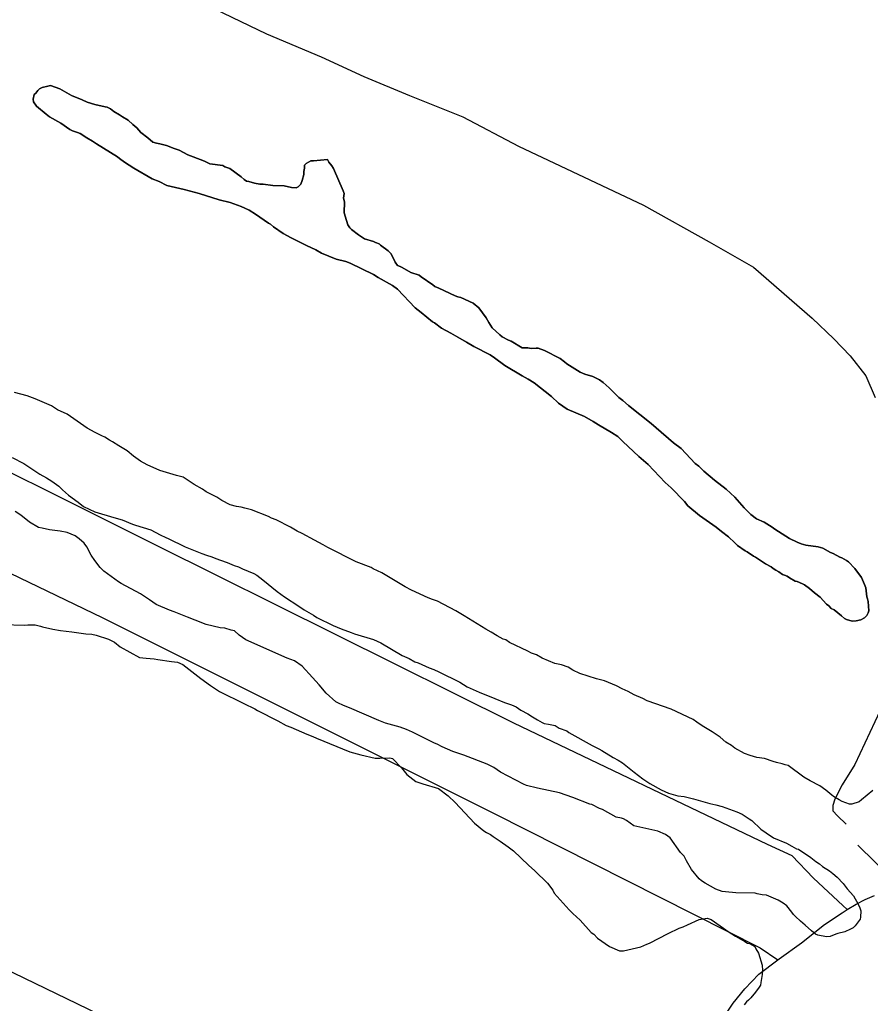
# Model space of a CAD drawing. Extents: x 3683402 to 3721514, y 487807 to 513565.
# Drawn here: x 3717663 to 3718557, y 497942 to 498975 of the extents above; entities that cross this region are included whole.
import ezdxf

# ---------------------------------------------------------------- set-up
doc = ezdxf.new("R2010")
doc.units = 0
doc.layers.add('V-SITE-VEGE', color=7, linetype='Continuous')
doc.layers.add('V-TOPO-SHOR', color=7, linetype='Continuous')

msp = doc.modelspace()

# ---------------------------------------------------------------- linework, layer by layer
at = {"layer": 'V-SITE-VEGE'}
for points in [[(3717726.6, 498855.1), (3717723.9, 498856.3), (3717718.5, 498858), (3717715.8, 498859.2), (3717706.2, 498866), (3717694.4, 498872.8), (3717690.7, 498875.6), (3717680.6, 498884), (3717677.4, 498888.4), (3717677, 498891.2), (3717678.2, 498896), (3717679.9, 498897.6), (3717682.1, 498900.3), (3717683.8, 498901.9), (3717686.5, 498903.4), (3717692.5, 498904.9), (3717695.3, 498905.4), (3717705, 498901.9), (3717707.7, 498900.7), (3717717.3, 498895), (3717728.6, 498890.4), (3717734, 498888.1), (3717742.1, 498885.7), (3717752.9, 498883.3), (3717755, 498882.7), (3717758.3, 498880.9), (3717762, 498878.1), (3717767.9, 498874.7), (3717771.1, 498872.5), (3717777, 498869), (3717781.8, 498864.6), (3717786, 498861.2), (3717790.2, 498856.2), (3717797.7, 498850.6), (3717803, 498846.1), (3717806.8, 498844.9), (3717810.1, 498844.3), (3717817.1, 498842.5), (3717825.2, 498839.5), (3717830.6, 498837.8), (3717839.7, 498832.6), (3717855.3, 498826.8), (3717858, 498825.7), (3717862.8, 498823.4), (3717876.4, 498821.4), (3717878.5, 498820.2), (3717883.9, 498818.5), (3717895.6, 498809.5), (3717898.8, 498806.7), (3717901.5, 498805), (3717903.7, 498804.9), (3717909.6, 498803.1), (3717915.5, 498801.9), (3717918.8, 498801.8), (3717929.1, 498800.5), (3717941, 498800.2), (3717948.6, 498798.3), (3717953.5, 498798.2), (3717955.7, 498799.2), (3717958.5, 498801.9), (3717959.7, 498805.7), (3717961.5, 498812.1), (3717961.6, 498815.4), (3717962.2, 498818.6), (3717962.3, 498821.9), (3717963.9, 498823.5), (3717968.9, 498826.6), (3717971.6, 498826.6), (3717986.3, 498827.8), (3717987.9, 498825.1), (3717991.1, 498821.2), (3717992.6, 498818.4)], [(3717858, 498825.7), (3717855.3, 498826.8), (3717839.7, 498832.6), (3717830.6, 498837.8), (3717825.2, 498839.5), (3717817.1, 498842.5), (3717810.1, 498844.3), (3717806.8, 498844.9), (3717803, 498846.1), (3717797.7, 498850.6), (3717790.2, 498856.2), (3717786, 498861.2), (3717781.8, 498864.6), (3717777, 498869), (3717771.1, 498872.5), (3717767.9, 498874.7), (3717762, 498878.1), (3717758.3, 498880.9), (3717755, 498882.7), (3717752.9, 498883.3), (3717742.1, 498885.7), (3717734, 498888.1), (3717728.6, 498890.4), (3717717.3, 498895), (3717707.7, 498900.7), (3717705, 498901.9), (3717695.3, 498905.4), (3717692.5, 498904.9), (3717686.5, 498903.4), (3717683.8, 498901.9), (3717682.1, 498900.3), (3717679.9, 498897.6), (3717678.2, 498896), (3717677, 498891.2), (3717677.4, 498888.4), (3717680.6, 498884), (3717690.7, 498875.6), (3717694.4, 498872.8), (3717706.2, 498866), (3717715.8, 498859.2), (3717718.5, 498858), (3717723.9, 498856.3), (3717726.6, 498855.1), (3717733.6, 498850.6), (3717739.5, 498847.2), (3717743.7, 498844.3), (3717765.7, 498830.7), (3717767.8, 498829), (3717773.1, 498825.1), (3717782.8, 498818.9), (3717802.1, 498807.5), (3717809.6, 498804.6), (3717817.6, 498800.6), (3717836, 498796.3), (3717851.7, 498792.1), (3717872.7, 498785.6), (3717884.1, 498782.6), (3717895.9, 498778.5), (3717899.7, 498776.7), (3717904, 498774.5), (3717910.9, 498770.5), (3717924.3, 498760.9), (3717926.4, 498759.8), (3717929.6, 498757), (3717939.8, 498750.2), (3717948.4, 498745.6), (3717964.5, 498737.6), (3717974.1, 498733), (3717980, 498729.6), (3717995.6, 498723.2), (3718005.9, 498720.8), (3718010.2, 498719)], [(3718542.1, 498343.3), (3718537.7, 498342.9), (3718531.8, 498344.7), (3718529.7, 498345.8), (3718526.5, 498348.6), (3718519, 498354.8), (3718515.8, 498356.5), (3718513.2, 498359.3), (3718511, 498361), (3718504.1, 498368.2), (3718498.3, 498372.7), (3718493, 498377.2), (3718487.6, 498381.2), (3718485.5, 498382.3), (3718480.1, 498384.6), (3718477.9, 498385.2), (3718472, 498388.6), (3718469.4, 498390.3), (3718466.7, 498391.5), (3718464.5, 498392.1), (3718460.8, 498394.9), (3718457.6, 498396.6), (3718454.9, 498398.3), (3718452.8, 498400), (3718446.9, 498403.4), (3718436.2, 498410.2), (3718434, 498411.3), (3718427.6, 498415.8), (3718425.5, 498417), (3718417.5, 498422.6), (3718412.7, 498427.1), (3718409.5, 498429.9), (3718407.9, 498431.6), (3718400.4, 498437.2), (3718395.1, 498441.7), (3718377.5, 498454.1), (3718365.2, 498464.2), (3718361.5, 498468.6), (3718347.8, 498483.1), (3718341.4, 498488.7), (3718323.4, 498507.7), (3718313.8, 498516.1), (3718296.8, 498531.7), (3718291.5, 498536.8), (3718285.1, 498541.3), (3718271.2, 498549.2), (3718265.8, 498552.6), (3718256.7, 498557.8), (3718238.4, 498565.8), (3718229.4, 498572.1), (3718221.9, 498578.8), (3718203.8, 498593.4), (3718197.4, 498597.3), (3718190.9, 498600.8), (3718172.7, 498611.6), (3718162.1, 498619.4), (3718157.3, 498622.8), (3718140.1, 498631.4), (3718132.6, 498636), (3718123.5, 498641.1), (3718118.6, 498643.9), (3718116, 498645.6), (3718106.3, 498650.8), (3718098.8, 498656.4), (3718096.7, 498657.5), (3718085, 498667.1), (3718078.6, 498672.1), (3718060.1, 498691.6), (3718054.7, 498695.6), (3718039.7, 498704.1), (3718034.9, 498707), (3718010.2, 498719), (3718005.9, 498720.8), (3717995.6, 498723.2), (3717980, 498729.6), (3717974.1, 498733), (3717964.5, 498737.6), (3717948.4, 498745.6), (3717939.8, 498750.2), (3717929.6, 498757), (3717926.4, 498759.8), (3717924.3, 498760.9), (3717910.9, 498770.5), (3717904, 498774.5), (3717899.7, 498776.7), (3717895.9, 498778.5), (3717884.1, 498782.6), (3717872.7, 498785.6), (3717851.7, 498792.1), (3717836, 498796.3), (3717817.6, 498800.6), (3717809.6, 498804.6), (3717802.1, 498807.5), (3717782.8, 498818.9), (3717773.1, 498825.1), (3717767.8, 498829), (3717765.7, 498830.7), (3717743.7, 498844.3), (3717739.5, 498847.2), (3717733.6, 498850.6), (3717726.6, 498855.1)], [(3718437.2, 498450.4), (3718431.3, 498454.9), (3718424.4, 498462.1), (3718414.4, 498473.3), (3718405.4, 498481.7), (3718393.1, 498491.2), (3718381.9, 498500.7), (3718376.6, 498505.8), (3718372.9, 498508.6), (3718358.1, 498524.2), (3718350.1, 498530.4), (3718332, 498546.1), (3718326.7, 498550.5), (3718302.7, 498569.6), (3718296.8, 498574.7), (3718292.6, 498578), (3718284.1, 498586.4), (3718282.5, 498588.1), (3718276.1, 498593.7), (3718272.4, 498596.5), (3718265.4, 498599.9), (3718256.8, 498602.3), (3718251.9, 498604.6), (3718238, 498613.2), (3718235.4, 498615.4), (3718231.1, 498618.8), (3718214.5, 498627.3), (3718208, 498629.7), (3718205.8, 498629.7), (3718200.4, 498629.3), (3718197.1, 498630), (3718191.1, 498630.1), (3718179.4, 498636.9), (3718176.7, 498638.1), (3718170.2, 498641.5), (3718167.6, 498643.8), (3718159.6, 498651), (3718155.9, 498656.6), (3718153.3, 498661.5), (3718145.5, 498672.1), (3718139.6, 498677.1), (3718126.7, 498682.9), (3718123.5, 498683.5), (3718120.8, 498684.7), (3718103.6, 498692.7), (3718099.3, 498694.4), (3718097.1, 498696.1), (3718084.9, 498704.6), (3718082.7, 498706.3), (3718074.1, 498709.2), (3718065, 498714.3), (3718062.8, 498715.5), (3718060.2, 498716.6), (3718057.5, 498720), (3718053.4, 498728.8), (3718050.2, 498732.1), (3718042.2, 498737.8), (3718040.6, 498739.4), (3718036.8, 498740.6), (3718034.7, 498741.8), (3718025.5, 498744.7), (3718019.1, 498748.7), (3718011.6, 498754.3), (3718010.1, 498756), (3718008, 498759.3), (3718006.4, 498763.7), (3718003.9, 498771.9), (3718004.2, 498783.3), (3718003.2, 498787.1), (3718003.9, 498792), (3718002.9, 498794.8), (3717992.6, 498818.4), (3717991.1, 498821.2), (3717987.9, 498825.1), (3717986.3, 498827.8), (3717971.6, 498826.6), (3717968.9, 498826.6), (3717963.9, 498823.5), (3717962.3, 498821.9), (3717962.2, 498818.6), (3717961.6, 498815.4), (3717961.5, 498812.1), (3717959.7, 498805.7), (3717958.5, 498801.9), (3717955.7, 498799.2), (3717953.5, 498798.2), (3717948.6, 498798.3), (3717941, 498800.2), (3717929.1, 498800.5), (3717918.8, 498801.8), (3717915.5, 498801.9), (3717909.6, 498803.1), (3717903.7, 498804.9), (3717901.5, 498805), (3717898.8, 498806.7), (3717895.6, 498809.5), (3717883.9, 498818.5), (3717878.5, 498820.2), (3717876.4, 498821.4), (3717862.8, 498823.4), (3717858, 498825.7)], [(3717992.6, 498818.4), (3718002.9, 498794.8), (3718003.9, 498792), (3718003.2, 498787.1), (3718004.2, 498783.3), (3718003.9, 498771.9), (3718006.4, 498763.7), (3718008, 498759.3), (3718010.1, 498756), (3718011.6, 498754.3), (3718019.1, 498748.7), (3718025.5, 498744.7), (3718034.7, 498741.8), (3718036.8, 498740.6), (3718040.6, 498739.4), (3718042.2, 498737.8), (3718050.2, 498732.1), (3718053.4, 498728.8), (3718057.5, 498720), (3718060.2, 498716.6), (3718062.8, 498715.5), (3718065, 498714.3), (3718074.1, 498709.2), (3718082.7, 498706.3), (3718084.9, 498704.6), (3718097.1, 498696.1), (3718099.3, 498694.4), (3718103.6, 498692.7), (3718120.8, 498684.7), (3718123.5, 498683.5), (3718126.7, 498682.9), (3718139.6, 498677.1), (3718145.5, 498672.1), (3718153.3, 498661.5), (3718155.9, 498656.6), (3718159.6, 498651), (3718167.6, 498643.8), (3718170.2, 498641.5), (3718176.7, 498638.1), (3718179.4, 498636.9), (3718191.1, 498630.1), (3718197.1, 498630), (3718200.4, 498629.3), (3718205.8, 498629.7), (3718208, 498629.7), (3718214.5, 498627.3), (3718231.1, 498618.8), (3718235.4, 498615.4), (3718238, 498613.2), (3718251.9, 498604.6), (3718256.8, 498602.3), (3718265.4, 498599.9), (3718272.4, 498596.5), (3718276.1, 498593.7), (3718282.5, 498588.1), (3718284.1, 498586.4), (3718292.6, 498578), (3718296.8, 498574.7), (3718302.7, 498569.6), (3718326.7, 498550.5), (3718332, 498546.1), (3718350.1, 498530.4), (3718358.1, 498524.2), (3718372.9, 498508.6), (3718376.6, 498505.8), (3718381.9, 498500.7), (3718393.1, 498491.2), (3718405.4, 498481.7), (3718414.4, 498473.3), (3718424.4, 498462.1), (3718431.3, 498454.9), (3718437.2, 498450.4), (3718445.3, 498446.9), (3718453.8, 498441.8), (3718456.5, 498439.6), (3718472, 498429.9), (3718480.1, 498425.9), (3718484.4, 498424.2), (3718489.2, 498423), (3718502.2, 498421), (3718507.1, 498419.8), (3718515.1, 498415.2), (3718517.8, 498414.1), (3718524.8, 498410.1), (3718526.9, 498409.5), (3718531.8, 498406.7), (3718533.9, 498405.5), (3718540.8, 498398.3), (3718547.6, 498388.9), (3718549.7, 498383.9), (3718550.7, 498381.7), (3718552.2, 498377.9), (3718553.1, 498368.6), (3718554.1, 498366.4), (3718554.6, 498363.7), (3718555.4, 498353.9), (3718554.8, 498351.7), (3718553.1, 498349), (3718550.9, 498346.4), (3718547, 498344.3), (3718542.1, 498343.3)], [(3718010.2, 498719), (3718034.9, 498707), (3718039.7, 498704.1), (3718054.7, 498695.6), (3718060.1, 498691.6), (3718078.6, 498672.1), (3718085, 498667.1), (3718096.7, 498657.5), (3718098.8, 498656.4), (3718106.3, 498650.8), (3718116, 498645.6), (3718118.6, 498643.9), (3718123.5, 498641.1), (3718132.6, 498636), (3718140.1, 498631.4), (3718157.3, 498622.8), (3718162.1, 498619.4), (3718172.7, 498611.6), (3718190.9, 498600.8), (3718197.4, 498597.3), (3718203.8, 498593.4), (3718221.9, 498578.8), (3718229.4, 498572.1), (3718238.4, 498565.8), (3718256.7, 498557.8), (3718265.8, 498552.6), (3718271.2, 498549.2), (3718285.1, 498541.3), (3718291.5, 498536.8), (3718296.8, 498531.7), (3718313.8, 498516.1), (3718323.4, 498507.7), (3718341.4, 498488.7), (3718347.8, 498483.1), (3718361.5, 498468.6), (3718365.2, 498464.2), (3718377.5, 498454.1), (3718395.1, 498441.7), (3718400.4, 498437.2), (3718407.9, 498431.6), (3718409.5, 498429.9), (3718412.7, 498427.1), (3718417.5, 498422.6), (3718425.5, 498417), (3718427.6, 498415.8), (3718434, 498411.3), (3718436.2, 498410.2), (3718446.9, 498403.4), (3718452.8, 498400), (3718454.9, 498398.3), (3718457.6, 498396.6), (3718460.8, 498394.9), (3718464.5, 498392.1), (3718466.7, 498391.5), (3718469.4, 498390.3), (3718472, 498388.6), (3718477.9, 498385.2), (3718480.1, 498384.6), (3718485.5, 498382.3), (3718487.6, 498381.2), (3718493, 498377.2), (3718498.3, 498372.7), (3718504.1, 498368.2), (3718511, 498361), (3718513.2, 498359.3), (3718515.8, 498356.5), (3718519, 498354.8), (3718526.5, 498348.6), (3718529.7, 498345.8), (3718531.8, 498344.7), (3718537.7, 498342.9), (3718542.1, 498343.3), (3718547, 498344.3), (3718550.9, 498346.4), (3718553.1, 498349), (3718554.8, 498351.7), (3718555.4, 498353.9), (3718554.6, 498363.7), (3718554.1, 498366.4), (3718553.1, 498368.6), (3718552.2, 498377.9), (3718550.7, 498381.7), (3718549.7, 498383.9), (3718547.6, 498388.9), (3718540.8, 498398.3), (3718533.9, 498405.5), (3718531.8, 498406.7), (3718526.9, 498409.5), (3718524.8, 498410.1), (3718517.8, 498414.1), (3718515.1, 498415.2), (3718507.1, 498419.8), (3718502.2, 498421), (3718489.2, 498423), (3718484.4, 498424.2), (3718480.1, 498425.9), (3718472, 498429.9), (3718456.5, 498439.6), (3718453.8, 498441.8), (3718445.3, 498446.9), (3718437.2, 498450.4)], [(3718200.7, 498309.3), (3718197, 498311.6), (3718177.7, 498320.8), (3718173.9, 498323.6), (3718171.2, 498324.2), (3718164.8, 498327.6), (3718158.4, 498331.6), (3718153, 498334.5), (3718130, 498348.7), (3718121.4, 498353.8), (3718102.1, 498364), (3718096.7, 498365.8), (3718092.4, 498367.6), (3718074.7, 498375.6), (3718068.2, 498379), (3718043.6, 498393.8), (3718034.5, 498397.9), (3718032.3, 498399.5), (3718016.7, 498405.4), (3717986.7, 498420.3), (3717981.8, 498423.1), (3717972.7, 498428.2), (3717959.8, 498435.1), (3717954.5, 498437.4), (3717947.5, 498441.9), (3717932.5, 498449.4), (3717927.6, 498451.1), (3717924.4, 498452.9), (3717906.7, 498459.8), (3717899.6, 498461.6), (3717895.9, 498462.8), (3717891, 498463.5), (3717884, 498465.3), (3717875.4, 498469.9), (3717870, 498473.3), (3717858.8, 498479), (3717855, 498481.8), (3717846.4, 498486.4), (3717834.7, 498494.3), (3717832, 498494.9), (3717827.7, 498496.1), (3717817.4, 498499.1), (3717810.4, 498501.4), (3717797, 498507.2), (3717790, 498511.2), (3717782.5, 498516.3), (3717776.1, 498521.9), (3717767, 498527), (3717760.6, 498531.5), (3717757.4, 498533.2), (3717752.6, 498536.1), (3717749.4, 498537.8), (3717742.4, 498541.2), (3717733.8, 498545.8), (3717713, 498560.5), (3717702.7, 498565.1), (3717696.3, 498569), (3717679.1, 498576.6), (3717671, 498579.5), (3717657.5, 498583.1)], [(3717654.9, 498515), (3717667.2, 498508.7), (3717684.3, 498497.4), (3717691.3, 498493.4), (3717696.6, 498490), (3717704.1, 498484.9), (3717707.8, 498481), (3717714.2, 498475.4), (3717724.3, 498468.1), (3717730.2, 498463.6), (3717742, 498457.8), (3717762, 498451.9), (3717770.6, 498449.5), (3717781.4, 498444.9), (3717784.6, 498443.7), (3717800.8, 498438.9), (3717810.5, 498433.8), (3717816.4, 498430.9), (3717819, 498429.8), (3717836.8, 498421.2), (3717854.5, 498414.2), (3717859.4, 498412.4), (3717864.8, 498410.7), (3717869.1, 498408.9), (3717873.9, 498407.2), (3717880.9, 498404.8), (3717888.5, 498401.4), (3717892.8, 498400.2), (3717897.1, 498397.9), (3717908.9, 498393.2), (3717912.1, 498391.5), (3717918.5, 498386.4), (3717933.4, 498374.1), (3717941.4, 498368.5), (3717956.4, 498358.8), (3717961.8, 498354.9), (3717971.9, 498349.2), (3717975.1, 498346.9), (3717992.3, 498338.4), (3718000.9, 498334.9), (3718011.2, 498331.3), (3718014.9, 498329.6), (3718034.9, 498323.7), (3718042.4, 498320.2), (3718064.9, 498307.1), (3718072.4, 498303.7), (3718078.3, 498300.3), (3718081.6, 498299.1), (3718093.4, 498293.9), (3718098.2, 498292.1), (3718103.6, 498289.8), (3718125.6, 498278.9), (3718133.1, 498273.9), (3718146, 498268.6), (3718162.2, 498261.7), (3718172.4, 498257.6), (3718179.9, 498255.3), (3718184.8, 498253), (3718189.6, 498249.6), (3718197.1, 498245.6), (3718201.9, 498242.7), (3718207.3, 498239.3), (3718212.1, 498236.5), (3718214.2, 498235.4), (3718218.6, 498234.7), (3718225.6, 498233.4), (3718229.9, 498230.6), (3718238, 498227.7), (3718240.1, 498226), (3718264.7, 498212.3), (3718271.7, 498208.9), (3718274.9, 498207.2), (3718286.7, 498199.8), (3718292.1, 498196.9), (3718296.4, 498194.1), (3718308.6, 498184.6), (3718317.7, 498177.3), (3718325.2, 498172.7), (3718337, 498165.9), (3718345, 498162.4)], [(3717997.3, 498257.2), (3717995.2, 498258.4), (3717985.1, 498267.3), (3717977.7, 498276.2), (3717970.8, 498284), (3717959.7, 498295.7), (3717951.7, 498301.3), (3717944.1, 498304.2), (3717900.6, 498323.3), (3717893.7, 498328.4), (3717888.9, 498332.8), (3717885.1, 498333.5), (3717878.6, 498335.8), (3717873.7, 498335.9), (3717859.1, 498339.6), (3717847.3, 498344.2), (3717839.2, 498347.2), (3717825.2, 498352.9), (3717820.4, 498354.7), (3717806.4, 498360.5), (3717799.5, 498365.6), (3717789.8, 498371.8), (3717769.5, 498382.6), (3717766.8, 498384.3), (3717751.3, 498395.6), (3717747.6, 498399.5), (3717741.8, 498406.7), (3717738.1, 498412.3), (3717733.5, 498421.1), (3717730.8, 498425), (3717725.5, 498429.4), (3717721.3, 498432.8), (3717712.7, 498436.3), (3717705.6, 498437.6), (3717694.2, 498438.9), (3717686.7, 498440.8), (3717682.9, 498441.4), (3717673.2, 498447.1), (3717664.2, 498454.4), (3717658.3, 498458.3)], [(3717644.9, 498339.4), (3717668.3, 498338.8), (3717671.7, 498339.2), (3717679.1, 498339.1), (3717684.8, 498337.8), (3717687.1, 498337.1)], [(3717687.1, 498337.1), (3717697.8, 498334.6), (3717705.8, 498333.2), (3717717.7, 498331.8), (3717732.5, 498329.7), (3717738.8, 498329.5), (3717743.3, 498328.3), (3717756.3, 498324), (3717762.5, 498320.9), (3717768.7, 498316.2), (3717788.9, 498304.9), (3717795.8, 498304.1), (3717804.3, 498303.3), (3717808.3, 498302.7), (3717822.5, 498300.6), (3717828.7, 498299.9), (3717834.4, 498297.4), (3717853.4, 498282.7), (3717863.5, 498275.6), (3717873, 498269.1), (3717898.4, 498256.4), (3717910.2, 498251), (3717913, 498249.2), (3717934.4, 498238.4), (3717942.9, 498233.6), (3717948, 498231.8), (3717964.9, 498224.5), (3717971.1, 498222), (3717975, 498220.2), (3718010, 498205.7), (3718021.4, 498202.5), (3718036.7, 498199.3), (3718041.3, 498199.2), (3718052.1, 498199.4), (3718054.9, 498198.8), (3718064.4, 498188.9), (3718069.9, 498181.9), (3718079.4, 498174.8), (3718086.8, 498172.3), (3718103.2, 498167.3), (3718113.3, 498159.7), (3718120.5, 498152.6), (3718141.1, 498131), (3718150.6, 498122.8), (3718153.4, 498121), (3718157.9, 498119.1), (3718160.7, 498116.8), (3718168, 498112), (3718176.4, 498106.1), (3718182, 498102), (3718197.6, 498086.8), (3718204.3, 498080.9), (3718217.6, 498068), (3718223.1, 498060.4), (3718224.8, 498057.5), (3718240.3, 498040), (3718244.2, 498035.9), (3718252, 498028.9), (3718263.7, 498016), (3718266.5, 498014.2), (3718270.3, 498010.2), (3718282.7, 498001.3), (3718293.4, 497997), (3718297.4, 497996.9), (3718315.8, 498001), (3718322.1, 498003.7), (3718325, 498004.8), (3718344.6, 498015.1), (3718356.2, 498020.5), (3718360.2, 498022.1), (3718364.8, 498024.3), (3718377, 498029.7), (3718383.3, 498030.7), (3718385.6, 498031.2), (3718389.5, 498029.9), (3718408.6, 498016.3), (3718415.3, 498012.2), (3718424.9, 498006.8), (3718427.7, 498005), (3718429.9, 498004.4), (3718435.6, 498001.4), (3718436.7, 497999.1), (3718439.4, 497994.4), (3718443.1, 497981.8), (3718443.5, 497976.1), (3718443.4, 497972.1), (3718442, 497963.5), (3718441.4, 497960.7), (3718440.2, 497958.5), (3718436.1, 497953.4), (3718431.3, 497947.3), (3718429, 497945.1), (3718426.7, 497943.4), (3718424.3, 497940)], [(3718559.7, 498165.3), (3718547.5, 498155.3), (3718545.3, 498153.2), (3718537.6, 498150.7), (3718534.9, 498150.7), (3718527.3, 498153.7), (3718524.1, 498155.4), (3718518.2, 498158.8), (3718516.6, 498160.4), (3718510.2, 498165.5), (3718503.8, 498170), (3718493.6, 498175.2), (3718487.2, 498179.1), (3718470.7, 498191.5), (3718467.4, 498192.2), (3718464.2, 498193.3), (3718458.2, 498194.6), (3718455, 498195.7), (3718445.8, 498198.7), (3718437.7, 498200), (3718430.7, 498201.8), (3718424.8, 498204.1), (3718414.6, 498209.8), (3718410.9, 498212.6), (3718405, 498216), (3718399.1, 498221.1), (3718395.9, 498223.3), (3718390.6, 498226.7), (3718382, 498231.9), (3718377.2, 498235.2), (3718374.5, 498236.9), (3718370.8, 498239.7), (3718347.7, 498250.7), (3718322.3, 498259.5), (3718318, 498261.8), (3718308.9, 498265.8), (3718302.5, 498269.2), (3718296, 498272.1), (3718290.1, 498275), (3718277.7, 498280.2), (3718269.1, 498282.6), (3718251.8, 498287.9), (3718244.3, 498291.4), (3718239.5, 498294.7), (3718232.5, 498297.1), (3718225.5, 498298.4), (3718212, 498304.1), (3718206.1, 498307.6), (3718200.7, 498309.3)], [(3718345, 498162.4), (3718354.7, 498159.5), (3718361.2, 498158.8), (3718371, 498156.3), (3718388.2, 498151.5), (3718394.7, 498150.3), (3718401.2, 498148.5), (3718416.8, 498142.7), (3718422.2, 498140.3), (3718429.7, 498135.3), (3718432.4, 498133.6), (3718441.9, 498124.6), (3718447.3, 498120.7), (3718455.3, 498115.6), (3718468.7, 498109.8), (3718474.6, 498106.9), (3718479.4, 498104.1), (3718481.6, 498103.5), (3718494.4, 498095), (3718499.8, 498090.5), (3718503.5, 498088.2), (3718506.7, 498085.4), (3718514.2, 498080.9), (3718517.4, 498078.1), (3718522.2, 498074.2), (3718528.5, 498067.5), (3718532.7, 498061.9), (3718539.1, 498054.7), (3718544.3, 498045.9), (3718545.8, 498042), (3718546.8, 498038.8), (3718546.7, 498032.2), (3718546.1, 498030.1), (3718543.2, 498025.8), (3718541, 498023.1), (3718538.8, 498021), (3718536, 498019.5), (3718530, 498016.9), (3718522.8, 498014.9), (3718520.6, 498014.4), (3718514.6, 498011.9), (3718510.8, 498011.4), (3718501.6, 498013.3), (3718499.4, 498014.4), (3718495.2, 498017.8), (3718488.3, 498023.9), (3718483.5, 498027.9), (3718478.2, 498032.9), (3718476.1, 498035.1), (3718474.5, 498037.3), (3718469.2, 498044), (3718465.5, 498046.8), (3718460.1, 498050.2), (3718447.8, 498055.4), (3718443.4, 498055.5), (3718438, 498056.8), (3718435.8, 498057.4), (3718415.7, 498057.9), (3718404.9, 498058.7), (3718401.1, 498059.3), (3718394.6, 498061.7), (3718383.4, 498067.9), (3718379.6, 498070.2), (3718377, 498072.5), (3718369.1, 498082.4), (3718363.9, 498091.3), (3718361.3, 498096.2), (3718357.6, 498100.1), (3718346.5, 498115.6), (3718341.7, 498119), (3718333.7, 498122.5), (3718308.3, 498128), (3718300.8, 498133.7), (3718297.6, 498135.4), (3718295.4, 498136), (3718290, 498137.2), (3718275.5, 498145.2), (3718272.3, 498146.3), (3718264.2, 498150.4), (3718262.1, 498151), (3718244.3, 498157.9), (3718230.3, 498162.6), (3718207.1, 498167.6), (3718195.7, 498170.6), (3718192.5, 498171.8), (3718168.3, 498184.3), (3718161.4, 498189.4), (3718154.4, 498192.9), (3718129.7, 498202.2), (3718118.3, 498206.3), (3718107, 498210.9), (3718101.7, 498213.8), (3718099, 498214.9), (3718075.9, 498226.4), (3718069.5, 498229.3), (3718063, 498231.6), (3718047.3, 498235.8), (3718040.3, 498238.7), (3718009.7, 498252), (3718003.2, 498254.3), (3717997.3, 498257.2)]]:
    msp.add_lwpolyline(points, dxfattribs=at)
at = {"layer": 'V-TOPO-SHOR'}
msp.add_line((3718543.8, 498107.7), (3718587.1, 498065.3), dxfattribs=at)
for points in [[(3717670.7, 499087.8), (3717768.9, 499027.9), (3717821.5, 499006), (3717867.6, 498986.1), (3717922.5, 498959.9), (3717979.9, 498935.5), (3718024.7, 498915), (3718072.5, 498895.1), (3718128.8, 498872.5), (3718187.2, 498842), (3718318.6, 498780), (3718387.7, 498741.4), (3718434.2, 498714.9), (3718495.7, 498661.3), (3718518.7, 498639.6), (3718535.8, 498621.6), (3718552.2, 498600.7), (3718561.9, 498578)], [(3716570.2, 498991.8), (3716580.8, 499020.3), (3716590, 499023.7), (3716594.2, 499023.6), (3716618.1, 499010.9), (3716704.8, 498970.5), (3716866.8, 498887.7), (3717136.4, 498753.7), (3717519, 498566), (3717540.1, 498555.5), (3717807.1, 498422.5), (3718181.9, 498236.2), (3718448.6, 498109), (3718474.3, 498096.8), (3718497.3, 498073.2), (3718528.1, 498044.6), (3718532.7, 498040.2)], [(3716361.3, 498593.7), (3716396.8, 498586.1), (3716420.7, 498575.8), (3716586.9, 498494.7), (3716768.7, 498405.4), (3717061, 498262.3), (3717364.2, 498114.2), (3717534, 498033), (3717767.8, 497919.9), (3718177.3, 497717.6), (3718211.5, 497706.5)], [(3717540.1, 498555.5), (3717524.4, 498509.3), (3717521.2, 498499.7), (3717515.9, 498482.9), (3717516.8, 498471.3), (3717519.6, 498462.8), (3717526, 498453.6), (3717546.4, 498444.6), (3717749.7, 498346.8), (3718160.9, 498141.4), (3718441.2, 497999.9), (3718459.8, 497987.5)], [(3718566.8, 498248.6), (3718540.6, 498192.4), (3718527.3, 498171), (3718519.7, 498156.1), (3718517.7, 498149.5), (3718517.6, 498144), (3718522.3, 498138.5), (3718531.7, 498129.8)], [(3718542, 498046), (3718551.6, 498050.6), (3718561.4, 498055)], [(3718401.4, 497924.8), (3718412.9, 497942), (3718425.2, 497956.8), (3718439.9, 497972.3), (3718459.8, 497987.5), (3718461, 497988.5), (3718484.5, 498005.4), (3718508.8, 498024.6), (3718527.4, 498036.9), (3718532.7, 498040.2), (3718542, 498046)]]:
    msp.add_lwpolyline(points, dxfattribs=at)

doc.saveas('drawing.dxf')
